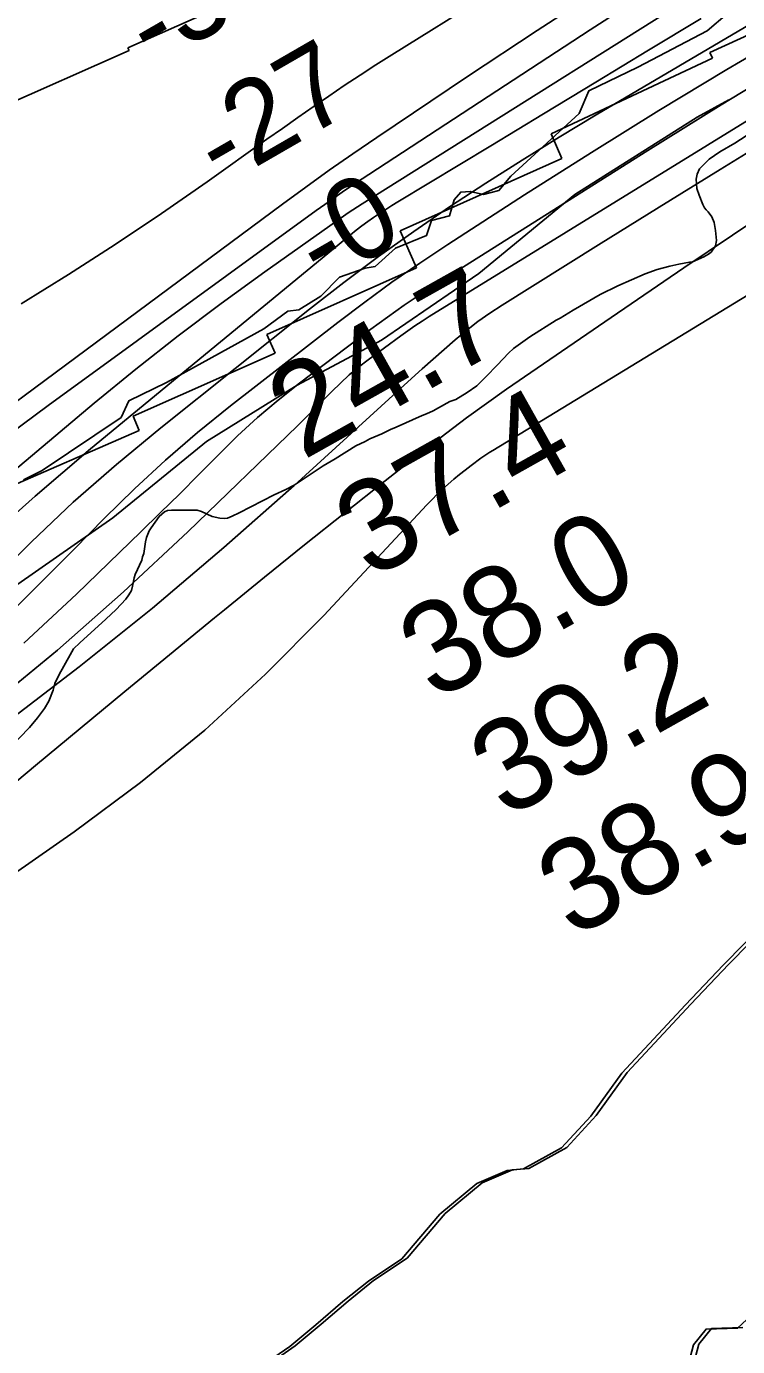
# Model space of a CAD drawing. Extents: x 3245246 to 3283090, y 806824 to 832173.
# Drawn here: x 3257636 to 3258154, y 817086 to 818047 of the extents above; entities that cross this region are included whole.
import ezdxf

# ---------------------------------------------------------------- set-up
doc = ezdxf.new("R2010")
doc.units = 0
for name, color, linetype in [('V-RIVR-EDGE', 7, 'Continuous'), ('V-RIVR-RANG', 7, 'Continuous'), ('V-RRAP-FSHR', 7, 'Continuous'), ('V-RRAP-RVMT', 7, 'Continuous'), ('V-SITE-VEGE', 7, 'Continuous'), ('V-TOPO-DPTH', 7, 'Continuous'), ('V-TOPO-MAJR', 7, 'Continuous'), ('V-TOPO-MINR', 7, 'Continuous'), ('V-TOPO-SHOR', 7, 'Continuous'), ('V-TOPO-WATR', 7, 'Continuous')]:
    doc.layers.add(name, color=color, linetype=linetype)

msp = doc.modelspace()

# ---------------------------------------------------------------- linework, layer by layer
at = {"layer": 'V-RIVR-EDGE'}
msp.add_lwpolyline([(3257633.79, 817716.61), (3257647.28, 817723.53), (3257704.76, 817762.07), (3257710.44, 817774.23), (3257737.86, 817787.64), (3257808.8, 817826.58), (3257826.22, 817839.58), (3257834.05, 817840.43), (3257850.16, 817850.39), (3257863.67, 817864.27), (3257882.37, 817870.74), (3257889.77, 817872.02), (3257904.58, 817885.46), (3257927.2, 817894.54), (3257930.71, 817905.39), (3257943.76, 817908.84), (3257947.26, 817920.57), (3257952.06, 817926.21), (3257959.02, 817926.62), (3257968.57, 817924.43), (3257979.88, 817927.44), (3257988.6, 817937.85), (3258038.27, 817983.37), (3258045.26, 817999.87), (3258080.95, 818017.17), (3258131.44, 818043.56), (3258146.25, 818056.13)], dxfattribs=at)
at = {"layer": 'V-RRAP-FSHR'}
msp.add_lwpolyline([(3256099.77, 816503.61), (3256421.07, 816695.99), (3256733.82, 816893.19), (3256847.59, 816962.01), (3256970.02, 817053.28), (3257093.64, 817147.99), (3257266.71, 817284.24), (3257388.92, 817386.59), (3257469.01, 817470.23), (3257525.08, 817541.48), (3257588.22, 817612.14), (3257698.7, 817688.97), (3257767.04, 817744.55), (3257833, 817785.65), (3257894.35, 817818.31), (3257965.18, 817866.85), (3258034.99, 817924.36), (3258124.19, 817980.78), (3258147.2, 817993.46)], dxfattribs=at)
at = {"layer": 'V-RRAP-RVMT'}
for p, q in [((3257709.67, 818031.15), (3257817.36, 818079.03)), ((3257709.67, 818031.15), (3257817.36, 818079.03)), ((3258252.3, 818082.11), (3258133.42, 818027.85)), ((3258252.3, 818082.11), (3258133.42, 818027.85)), ((3257605.21, 817982.49), (3257710.53, 818029.16)), ((3257605.21, 817982.49), (3257710.53, 818029.16)), ((3257710.53, 818029.16), (3257709.67, 818031.15)), ((3257710.53, 818029.16), (3257709.67, 818031.15)), ((3258133.42, 818027.85), (3258135.32, 818023.66)), ((3258133.42, 818027.85), (3258135.32, 818023.66)), ((3258135.32, 818023.66), (3258017.76, 817968.63)), ((3258135.32, 818023.66), (3258017.76, 817968.63)), ((3258017.76, 817968.63), (3258025.73, 817950.71)), ((3258017.76, 817968.63), (3258025.73, 817950.71)), ((3258025.73, 817950.71), (3257908.01, 817897.88)), ((3258025.73, 817950.71), (3257908.01, 817897.88)), ((3257908.01, 817897.88), (3257919.72, 817871.13)), ((3257908.01, 817897.88), (3257919.72, 817871.13)), ((3257919.72, 817871.13), (3257810.91, 817822.59)), ((3257919.72, 817871.13), (3257810.91, 817822.59)), ((3257810.91, 817822.59), (3257816.88, 817808.92)), ((3257810.91, 817822.59), (3257816.88, 817808.92)), ((3257816.88, 817808.92), (3257713.59, 817763)), ((3257816.88, 817808.92), (3257713.59, 817763)), ((3257713.59, 817763), (3257718, 817752.6)), ((3257713.59, 817763), (3257718, 817752.6)), ((3257718, 817752.6), (3257612.5, 817706.64)), ((3257718, 817752.6), (3257612.5, 817706.64))]:
    msp.add_line(p, q, dxfattribs=at)
at = {"layer": 'V-SITE-VEGE'}
for points in [[(3257722.54, 817671.55), (3257723.33, 817674.64), (3257725.32, 817679.58), (3257726.73, 817681.85), (3257732.39, 817689.92), (3257736.45, 817693.45), (3257738.49, 817694.29), (3257741.56, 817694.53), (3257756.32, 817694.7), (3257760.22, 817694.53), (3257763.3, 817693.75), (3257771.14, 817689.94), (3257776.69, 817688.77), (3257779.97, 817688.6), (3257782.23, 817688.83), (3257785.7, 817690.31), (3257790.8, 817692.62), (3257816.28, 817705.83), (3257824.64, 817709.61), (3257830.76, 817712.76), (3257851.93, 817726.94), (3257860.69, 817731.96), (3257875.76, 817741.56), (3257882.49, 817744.71), (3257885.95, 817746.59), (3257894.53, 817750.18), (3257900.85, 817753.33), (3257904.93, 817755.01), (3257923.91, 817763.43), (3257927.17, 817764.69), (3257931.86, 817767), (3257941.85, 817772.45), (3257944.09, 817773.7), (3257948.58, 817775.19), (3257956.73, 817780.2), (3257963.65, 817785.2), (3257970.34, 817791.63), (3257978.86, 817800.34), (3257986.76, 817808.83), (3257990.41, 817812.36), (3258002.42, 817820.7), (3258021.55, 817833.01), (3258024.41, 817834.48), (3258033.77, 817840.33), (3258053.54, 817851.62), (3258066.39, 817857.92), (3258086.38, 817866.75), (3258094.96, 817869.72), (3258104.37, 817872.29), (3258110.91, 817873.8), (3258118.69, 817875.11), (3258120.73, 817875.34), (3258128.9, 817879.12), (3258132.36, 817881.01), (3258134.39, 817882.47), (3258137.42, 817887.01), (3258138.2, 817890.92), (3258137.5, 817898.29), (3258136.61, 817904.02), (3258134.93, 817908.1), (3258132.22, 817911.77), (3258130.77, 817913.19), (3258129.52, 817914.81), (3258128.26, 817917.26), (3258125.52, 817923.99), (3258124.03, 817928.9), (3258123.34, 817935.66), (3258124.12, 817939.15), (3258125.92, 817943.07), (3258132.81, 817950.12), (3258140.75, 817955.54), (3258151.55, 817961.81), (3258159.9, 817967.24)], [(3257623.75, 817521.57), (3257638.14, 817536.5), (3257644.01, 817543.33), (3257649.06, 817550.16), (3257652.28, 817555.52), (3257655.27, 817563.55), (3257656.65, 817568.49), (3257659.85, 817575.5), (3257661.86, 817578.8), (3257670.1, 817593.66), (3257674.77, 817598.02), (3257693.64, 817615.25), (3257701.15, 817622.3), (3257708.25, 817629.77), (3257710.47, 817632.87), (3257712.28, 817636.17), (3257713.06, 817639.25), (3257714.22, 817645.42), (3257715.02, 817647.89), (3257719.82, 817658.2), (3257720.41, 817660.66), (3257721.41, 817663.14), (3257722.54, 817671.55)], [(3258173.84, 817394.78), (3258143.02, 817363.47), (3258115.67, 817334.45), (3258069.26, 817284.72), (3258046.85, 817253.5), (3258025.38, 817230.29), (3257997.66, 817215.01), (3257985.78, 817213.86), (3257963.74, 817204.38), (3257936.92, 817182.14), (3257909.2, 817149.63), (3257884.77, 817133.36), (3257866.28, 817118.39), (3257846.58, 817101.56), (3257827.68, 817085.77), (3257805.1, 817070.13)], [(3257889.72, 816893.3), (3257908.83, 816908.28), (3257926.7, 816923.85), (3257948.87, 816940.1), (3257965.69, 816957.51), (3257981.96, 816969.38), (3258000.44, 816985.79), (3258013.13, 816987.78), (3258028.77, 816983.03), (3258036.51, 816988.04), (3258041.71, 816999.17), (3258051.41, 817012.41), (3258062.8, 817020.94), (3258088.64, 817038.66), (3258103.73, 817046.21), (3258112.9, 817051.03), (3258118.34, 817059.29), (3258117.58, 817072.21), (3258121.52, 817087.01), (3258130.62, 817098.4), (3258153.58, 817099.06), (3258160.27, 817105.29)]]:
    msp.add_lwpolyline(points, dxfattribs=at)
at = {"layer": 'V-TOPO-DPTH'}
for points in [[(3257632.11, 817844.94), (3257666.47, 817866.27), (3257700.52, 817888.09), (3257734.08, 817910.63), (3257767.33, 817933.67), (3257810.95, 817964.59), (3257822.16, 817972.5), (3257833.4, 817980.39), (3257844.66, 817988.24), (3257855.94, 817996.06), (3257867.29, 818003.78), (3257878.71, 818011.39), (3257890.24, 818018.83), (3257901.83, 818026.17), (3258245.24, 818239.98)], [(3258245.24, 818239.98), (3257901.83, 818026.17), (3257890.24, 818018.83), (3257878.71, 818011.39), (3257867.29, 818003.78), (3257855.94, 817996.06), (3257844.66, 817988.24), (3257833.4, 817980.39), (3257822.16, 817972.5), (3257810.95, 817964.59), (3257767.33, 817933.67), (3257734.08, 817910.63), (3257700.52, 817888.09), (3257666.47, 817866.27), (3257632.11, 817844.94)], [(3258321.36, 818142.06), (3258050.72, 817982.33), (3258023.68, 817966.08), (3257996.82, 817949.54), (3257970.24, 817932.58), (3257943.83, 817915.33), (3257917.8, 817897.53), (3257892.09, 817879.28), (3257866.87, 817860.38), (3257841.97, 817841.02), (3257733.73, 817754.6), (3257701.48, 817727.85), (3257669.94, 817700.33), (3257639.44, 817671.65), (3257609.64, 817642.2)], [(3258321.36, 818142.06), (3258050.72, 817982.33), (3258023.68, 817966.08), (3257996.82, 817949.54), (3257970.24, 817932.58), (3257943.83, 817915.33), (3257917.8, 817897.53), (3257892.09, 817879.28), (3257866.87, 817860.38), (3257841.97, 817841.02), (3257733.73, 817754.6), (3257701.48, 817727.85), (3257669.94, 817700.33), (3257639.44, 817671.65), (3257609.64, 817642.2)], [(3258183.91, 818108.67), (3257880.23, 817917.69), (3257876.81, 817915.49), (3257873.41, 817913.27), (3257870.04, 817910.98), (3257866.7, 817908.66), (3257809.3, 817868.1), (3257777.57, 817845.08), (3257746.24, 817821.54), (3257715.51, 817797.23), (3257685.18, 817772.41), (3257618.65, 817716.55)], [(3257618.65, 817716.55), (3257685.18, 817772.41), (3257715.51, 817797.23), (3257746.24, 817821.54), (3257777.57, 817845.08), (3257809.3, 817868.1), (3257866.7, 817908.66), (3257870.04, 817910.98), (3257873.41, 817913.27), (3257876.81, 817915.49), (3257880.23, 817917.69), (3258183.91, 818108.67)], [(3256853.29, 817250.06), (3257260.58, 817493.94), (3257268.97, 817499.18), (3257277.21, 817504.63), (3257285.25, 817510.38), (3257293.14, 817516.34), (3257310.09, 817529.64), (3257326.28, 817542.49), (3257342.39, 817555.45), (3257358.36, 817568.57), (3257374.24, 817581.81), (3257374.36, 817581.91), (3257390.35, 817595.12), (3257406.51, 817608.14), (3257422.89, 817620.85), (3257439.44, 817633.37), (3257822.31, 817917.42), (3257839.25, 817929.8), (3257856.3, 817942.03), (3257873.52, 817954.02), (3257890.85, 817965.84), (3257956.95, 818010.27), (3258007.61, 818043.89), (3258058.54, 818077.1)], [(3258058.54, 818077.1), (3258007.61, 818043.89), (3257956.95, 818010.27), (3257890.85, 817965.84), (3257873.52, 817954.02), (3257856.3, 817942.03), (3257839.25, 817929.8), (3257822.31, 817917.42), (3257439.44, 817633.37), (3257422.89, 817620.85), (3257406.51, 817608.14), (3257390.35, 817595.12), (3257374.36, 817581.91), (3257374.24, 817581.81), (3257358.36, 817568.57), (3257342.39, 817555.45), (3257326.28, 817542.49), (3257310.09, 817529.64), (3257293.14, 817516.34), (3257285.25, 817510.38), (3257277.21, 817504.63), (3257268.97, 817499.18), (3257260.58, 817493.94), (3256853.29, 817250.06)], [(3257634.02, 817597.73), (3257672.31, 817633.43), (3257719.13, 817678.74), (3257733.32, 817692.59), (3257747.43, 817706.53), (3257761.42, 817720.6), (3257775.32, 817734.75), (3257789.47, 817748.62), (3257804, 817762.04), (3257819.13, 817774.79), (3257834.66, 817787.09), (3257886.63, 817826.35), (3257898.63, 817835.18), (3257910.76, 817843.8), (3257923.12, 817852.1), (3257935.61, 817860.2), (3258088.34, 817956.47), (3258141.65, 817989.62), (3258195.22, 818022.32)]]:
    msp.add_lwpolyline(points, dxfattribs=at)
at = {"layer": 'V-TOPO-MAJR'}
msp.add_lwpolyline([(3257621.31, 817491.05), (3257642.53, 817508.71), (3257675, 817535.66), (3257707.51, 817562.56), (3257740.09, 817589.38), (3257772.72, 817616.15), (3257780.05, 817622.15), (3257809.11, 817645.79), (3257838.26, 817669.32), (3257867.55, 817692.67), (3257896.93, 817715.91), (3257927.56, 817739.99), (3257941.8, 817750.97), (3257956.18, 817761.76), (3257970.75, 817772.27), (3257985.47, 817782.59), (3258061.46, 817834.83), (3258114.42, 817870.92), (3258167.57, 817906.71)], dxfattribs=at)
at = {"layer": 'V-TOPO-MINR'}
for points in [[(3257632.11, 817844.94), (3257666.47, 817866.27), (3257700.52, 817888.09), (3257734.08, 817910.63), (3257767.33, 817933.67), (3257810.95, 817964.59), (3257822.16, 817972.5), (3257833.4, 817980.39), (3257844.66, 817988.24), (3257855.94, 817996.06), (3257867.29, 818003.78), (3257878.71, 818011.39), (3257890.24, 818018.83), (3257901.83, 818026.17), (3258245.24, 818239.98)], [(3257618.65, 817716.55), (3257685.18, 817772.41), (3257715.51, 817797.23), (3257746.24, 817821.54), (3257777.57, 817845.08), (3257809.3, 817868.1), (3257866.7, 817908.66), (3257870.04, 817910.98), (3257873.41, 817913.27), (3257876.81, 817915.49), (3257880.23, 817917.69), (3258183.91, 818108.67)], [(3256853.29, 817250.06), (3257260.58, 817493.94), (3257268.97, 817499.18), (3257277.21, 817504.63), (3257285.25, 817510.38), (3257293.14, 817516.34), (3257310.09, 817529.64), (3257326.28, 817542.49), (3257342.39, 817555.45), (3257358.36, 817568.57), (3257374.24, 817581.81), (3257374.36, 817581.91), (3257390.35, 817595.12), (3257406.51, 817608.14), (3257422.89, 817620.85), (3257439.44, 817633.37), (3257822.31, 817917.42), (3257839.25, 817929.8), (3257856.3, 817942.03), (3257873.52, 817954.02), (3257890.85, 817965.84), (3257956.95, 818010.27), (3258007.61, 818043.89), (3258058.54, 818077.1)], [(3257614.59, 817743.29), (3257651.7, 817770.89), (3257846.77, 817912.68), (3257856.24, 817919.44), (3257865.76, 817926.12), (3257875.39, 817932.64), (3257885.08, 817939.08), (3258046.36, 818044.35), (3258098.78, 818078.24)], [(3257602.73, 817669.68), (3257642.27, 817704.87), (3257682.6, 817739.21), (3257871.81, 817895.09), (3257875.92, 817898.38), (3257880.08, 817901.6), (3257884.33, 817904.7), (3257888.63, 817907.73), (3257893, 817910.67), (3257897.4, 817913.56), (3257901.86, 817916.37), (3257906.34, 817919.13), (3257973.91, 817959.97), (3258012.2, 817983.11), (3258050.49, 818006.27), (3258088.77, 818029.43), (3258127.04, 818052.6)], [(3257627.11, 817622.87), (3257649.07, 817644.57), (3257670.85, 817666.46), (3257692.5, 817688.48), (3257714.47, 817710.12), (3257737.02, 817731.12), (3257760.42, 817751.16), (3257784.39, 817770.57), (3257862.61, 817831.26), (3257882.18, 817846.05), (3257901.99, 817860.48), (3257922.16, 817874.41), (3257942.58, 817887.98), (3257998.42, 817924.09), (3258047.17, 817955.09), (3258096.23, 817985.58), (3258145.75, 818015.32), (3258195.58, 818044.55)], [(3257608.84, 817551.89), (3257658.44, 817592.61), (3257706.47, 817635.17), (3257753.45, 817678.95), (3257833.18, 817756.12), (3257839.48, 817762.28), (3257845.75, 817768.47), (3257851.96, 817774.72), (3257858.13, 817781), (3257864.42, 817787.15), (3257870.9, 817793.08), (3257877.66, 817798.69), (3257884.61, 817804.08), (3257908.41, 817821.63), (3257913.49, 817825.28), (3257918.64, 817828.84), (3257923.87, 817832.28), (3257929.16, 817835.63), (3258231.32, 818021.63)], [(3257634.02, 817597.73), (3257672.31, 817633.43), (3257719.13, 817678.74), (3257733.32, 817692.59), (3257747.43, 817706.53), (3257761.42, 817720.6), (3257775.32, 817734.75), (3257789.47, 817748.62), (3257804, 817762.04), (3257819.13, 817774.79), (3257834.66, 817787.09), (3257886.63, 817826.35), (3257898.63, 817835.18), (3257910.76, 817843.8), (3257923.12, 817852.1), (3257935.61, 817860.2), (3258088.34, 817956.47), (3258141.65, 817989.62), (3258195.22, 818022.32)], [(3257476.43, 817324.94), (3257670.68, 817460.43), (3257719, 817496.46), (3257765.66, 817534.42), (3257809.82, 817575.25), (3257852.32, 817618.01), (3257927.44, 817698.55), (3257931.17, 817702.43), (3257934.97, 817706.24), (3257938.88, 817709.93), (3257942.86, 817713.55), (3257946.94, 817717.06), (3257951.08, 817720.5), (3257955.31, 817723.82), (3257959.59, 817727.07), (3257966.74, 817732.35), (3257968.86, 817733.87), (3257971.01, 817735.35), (3257973.19, 817736.78), (3257975.4, 817738.17), (3258342.82, 817962.11)], [(3257620.05, 817539.08), (3257674.25, 817580.64), (3257727.59, 817623.25), (3257779.63, 817667.43), (3257830.8, 817712.67), (3257916.09, 817790.36), (3257924, 817797.51), (3257931.94, 817804.62), (3257939.93, 817811.66), (3257947.96, 817818.67), (3257956.17, 817825.45), (3257964.57, 817831.96), (3257973.27, 817838.07), (3257982.16, 817843.91), (3258052.38, 817887.73), (3258096.57, 817915.22), (3258140.82, 817942.61), (3258185.15, 817969.87)]]:
    msp.add_lwpolyline(points, dxfattribs=at)
at = {"layer": 'V-TOPO-SHOR'}
for points in [[(3257808.96, 817070.57), (3257831.55, 817086.2), (3257850.44, 817101.99), (3257870.15, 817118.83), (3257888.64, 817133.8), (3257913.06, 817150.07), (3257940.79, 817182.57), (3257967.61, 817204.81), (3257989.65, 817214.29), (3258001.53, 817215.45), (3258029.24, 817230.73), (3258050.72, 817253.93), (3258073.13, 817285.15), (3258119.53, 817334.89), (3258146.89, 817363.9), (3258177.71, 817395.21)], [(3258157.44, 817099.49), (3258134.48, 817098.83), (3258125.39, 817087.45), (3258121.45, 817072.64), (3258122.21, 817059.73), (3258116.77, 817051.46), (3258107.59, 817046.64), (3258092.5, 817039.09), (3258066.66, 817021.37), (3258055.27, 817012.84), (3258045.58, 816999.6), (3258040.37, 816988.47), (3258032.64, 816983.46), (3258017, 816988.21), (3258004.31, 816986.22), (3257985.83, 816969.82)]]:
    msp.add_lwpolyline(points, dxfattribs=at)
at = {"layer": 'V-TOPO-WATR'}
msp.add_lwpolyline([(3257609.64, 817642.2), (3257639.44, 817671.65), (3257669.94, 817700.33), (3257701.48, 817727.85), (3257733.73, 817754.6), (3257841.97, 817841.02), (3257866.87, 817860.38), (3257892.09, 817879.28), (3257917.8, 817897.53), (3257943.83, 817915.33), (3257970.24, 817932.58), (3257996.82, 817949.54), (3258023.68, 817966.08), (3258050.72, 817982.33), (3258321.36, 818142.06)], dxfattribs=at)

# ---------------------------------------------------------------- texts
at = {"layer": 'V-RIVR-RANG'}
for s, height, rotation, p in [('-38', 60, 30.00472, (3257727.89, 818016.31)), ('-27', 60, 30.00472, (3257777.86, 817929.69)), ('-0', 60, 30.00472, (3257851.35, 817856.66)), ('24.7', 67, 29.29833, (3257837.24, 817730.69)), ('37.4', 67, 29.29833, (3257886.38, 817643.6)), ('38.0', 67, 29.29833, (3257933, 817555.09)), ('39.2', 67, 29.29833, (3257984.68, 817469.42)), ('38.9', 67, 29.29833, (3258033.59, 817382.2))]:
    msp.add_text(s, height=height, rotation=rotation, dxfattribs=at).set_placement(p)

doc.saveas('drawing.dxf')
